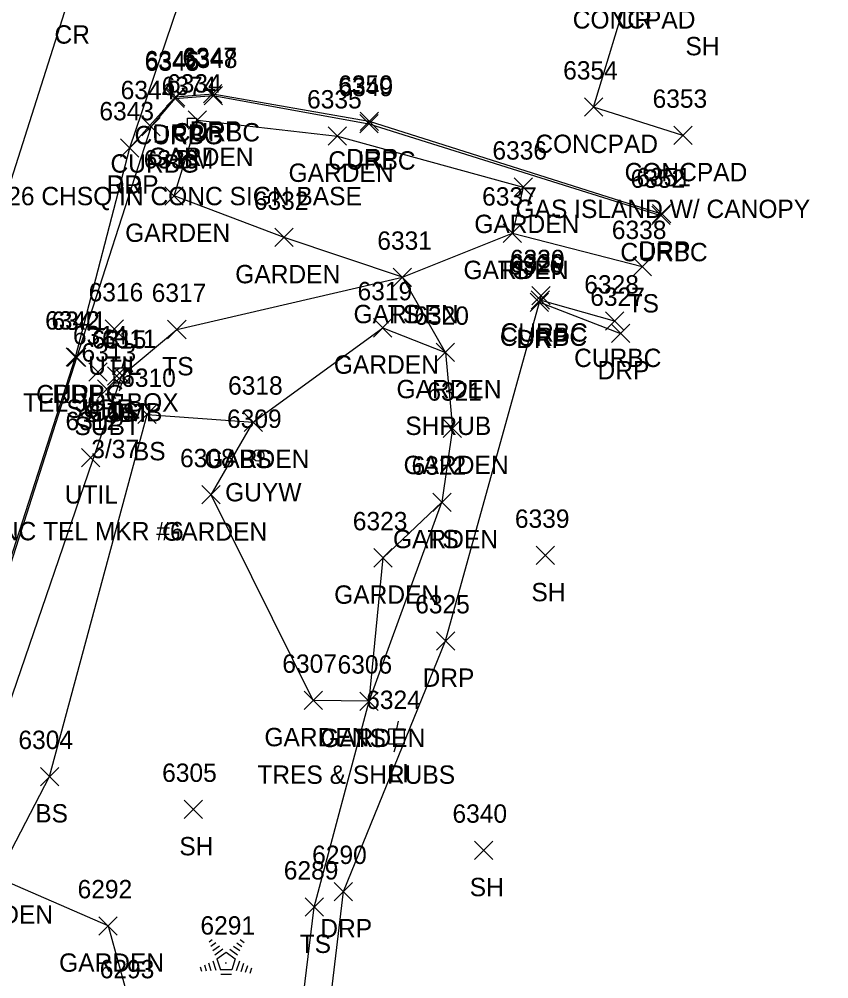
# Model space of a CAD drawing. Extents: x 1462089 to 1464015, y 730534 to 736144.
# Drawn here: x 1462589.3 to 1462677.5, y 731191.6 to 731296.2 of the extents above; entities that cross this region are included whole.
import ezdxf

# ---------------------------------------------------------------- set-up
doc = ezdxf.new("R2010")
doc.units = 0
for name, color, linetype in [('C_A', 7, 'Continuous'), ('C_C', 7, 'Continuous'), ('C_I', 7, 'Continuous'), ('CPBM', 7, 'Continuous'), ('L_A', 7, 'Continuous'), ('L_C', 7, 'Continuous'), ('L_I', 7, 'Continuous'), ('L_TIC', 7, 'Continuous'), ('LAPB', 7, 'Continuous'), ('LELB', 7, 'Continuous'), ('LS', 7, 'Continuous'), ('LTC', 7, 'Continuous'), ('P_A', 7, 'Continuous'), ('P_I', 7, 'Continuous'), ('P_TIC', 7, 'Continuous'), ('PET', 7, 'Continuous'), ('PRC', 7, 'Continuous'), ('R_A', 7, 'Continuous'), ('R_I', 7, 'Continuous'), ('R_TIC', 7, 'Continuous'), ('RC', 7, 'Continuous'), ('RDP', 7, 'Continuous'), ('U_A', 7, 'Continuous'), ('U_C', 7, 'Continuous'), ('U_I', 7, 'Continuous'), ('U_TIC', 7, 'Continuous'), ('UDEFAULT', 7, 'Continuous'), ('ULP', 7, 'Continuous'), ('UP', 7, 'Continuous'), ('UPGW', 7, 'Continuous')]:
    doc.layers.add(name, color=color, linetype=linetype)

msp = doc.modelspace()

# ---------------------------------------------------------------- linework, layer by layer
at = {"layer": 'CPBM'}
for p, q in [((1462607.61, 731284.39), (1462607.61, 731285.39)), ((1462607.61, 731285.39), (1462608.61, 731285.39)), ((1462608.11, 731284.89), (1462608.11, 731284.89)), ((1462608.11, 731284.89), (1462608.11, 731284.89)), ((1462608.61, 731285.39), (1462608.61, 731284.39)), ((1462608.61, 731284.39), (1462607.61, 731284.39))]:
    msp.add_line(p, q, dxfattribs=at)
at = {"layer": 'L_TIC'}
for points in [[(1462650.86, 731285.58), (1462652.86, 731287.58)], [(1462652.86, 731285.58), (1462650.86, 731287.58)], [(1462607.7, 731284.16), (1462609.7, 731286.16)], [(1462609.7, 731284.16), (1462607.7, 731286.16)], [(1462622.96, 731282.43), (1462624.96, 731284.43)], [(1462624.96, 731282.43), (1462622.96, 731284.43)], [(1462660.6, 731282.5), (1462662.6, 731284.5)], [(1462662.6, 731282.5), (1462660.6, 731284.5)], [(1462643.2, 731276.86), (1462645.2, 731278.86)], [(1462645.2, 731276.86), (1462643.2, 731278.86)], [(1462605.16, 731275.9), (1462607.16, 731277.9)], [(1462607.16, 731275.9), (1462605.16, 731277.9)], [(1462617.15, 731271.39), (1462619.15, 731273.39)], [(1462619.15, 731271.39), (1462617.15, 731273.39)], [(1462642.02, 731271.85), (1462644.02, 731273.85)], [(1462644.02, 731271.85), (1462642.02, 731273.85)], [(1462642.02, 731271.85), (1462644.02, 731273.85)], [(1462644.02, 731271.85), (1462642.02, 731273.85)], [(1462656.16, 731268.21), (1462658.16, 731270.21)], [(1462658.16, 731268.21), (1462656.16, 731270.21)], [(1462630.04, 731267.04), (1462632.04, 731269.04)], [(1462632.04, 731267.04), (1462630.04, 731269.04)], [(1462630.04, 731267.04), (1462632.04, 731269.04)], [(1462632.04, 731267.04), (1462630.04, 731269.04)], [(1462605.46, 731261.36), (1462607.46, 731263.36)], [(1462607.46, 731261.36), (1462605.46, 731263.36)], [(1462627.9, 731261.54), (1462629.9, 731263.54)], [(1462629.9, 731261.54), (1462627.9, 731263.54)], [(1462634.72, 731258.87), (1462636.72, 731260.87)], [(1462636.72, 731258.87), (1462634.72, 731260.87)], [(1462634.72, 731258.87), (1462636.72, 731260.87)], [(1462636.72, 731258.87), (1462634.72, 731260.87)], [(1462599.48, 731256.35), (1462601.48, 731258.35)], [(1462601.48, 731256.35), (1462599.48, 731258.35)], [(1462602.22, 731252.11), (1462604.22, 731254.11)], [(1462604.22, 731252.11), (1462602.22, 731254.11)], [(1462613.78, 731251.26), (1462615.78, 731253.26)], [(1462615.78, 731251.26), (1462613.78, 731253.26)], [(1462613.78, 731251.26), (1462615.78, 731253.26)], [(1462615.78, 731251.26), (1462613.78, 731253.26)], [(1462635.49, 731250.61), (1462637.49, 731252.61)], [(1462637.49, 731250.61), (1462635.49, 731252.61)], [(1462609.19, 731243.36), (1462611.19, 731245.36)], [(1462611.19, 731243.36), (1462609.19, 731245.36)], [(1462634.34, 731242.54), (1462636.34, 731244.54)], [(1462636.34, 731242.54), (1462634.34, 731244.54)], [(1462634.34, 731242.54), (1462636.34, 731244.54)], [(1462636.34, 731242.54), (1462634.34, 731244.54)], [(1462645.6, 731236.76), (1462647.6, 731238.76)], [(1462647.6, 731236.76), (1462645.6, 731238.76)], [(1462627.93, 731236.49), (1462629.93, 731238.49)], [(1462629.93, 731236.49), (1462627.93, 731238.49)], [(1462627.93, 731236.49), (1462629.93, 731238.49)], [(1462629.93, 731236.49), (1462627.93, 731238.49)], [(1462620.33, 731220.97), (1462622.33, 731222.97)], [(1462622.33, 731220.97), (1462620.33, 731222.97)], [(1462626.41, 731220.88), (1462628.41, 731222.88)], [(1462628.41, 731220.88), (1462626.41, 731222.88)], [(1462626.41, 731220.88), (1462628.41, 731222.88)], [(1462628.41, 731220.88), (1462626.41, 731222.88)], [(1462626.41, 731220.88), (1462628.41, 731222.88)], [(1462628.41, 731220.88), (1462626.41, 731222.88)], [(1462591.59, 731212.67), (1462593.59, 731214.67)], [(1462593.59, 731212.67), (1462591.59, 731214.67)], [(1462607.25, 731209.09), (1462609.25, 731211.09)], [(1462609.25, 731209.09), (1462607.25, 731211.09)], [(1462638.88, 731204.64), (1462640.88, 731206.64)], [(1462640.88, 731204.64), (1462638.88, 731206.64)], [(1462620.43, 731198.46), (1462622.43, 731200.46)], [(1462622.43, 731198.46), (1462620.43, 731200.46)], [(1462597.96, 731196.41), (1462599.96, 731198.41)], [(1462599.96, 731196.41), (1462597.96, 731198.41)], [(1462597.96, 731196.41), (1462599.96, 731198.41)], [(1462599.96, 731196.41), (1462597.96, 731198.41)]]:
    msp.add_lwpolyline(points, dxfattribs=at)
at = {"layer": 'LAPB'}
for points in [[(1462635.72, 731259.87), (1462631.04, 731268.04), (1462618.15, 731272.39), (1462606.16, 731276.9), (1462608.7, 731285.16), (1462623.96, 731283.43), (1462644.2, 731277.86), (1462643.02, 731272.85)], [(1462627.41, 731221.88), (1462621.33, 731221.97), (1462610.19, 731244.36), (1462614.78, 731252.26), (1462628.9, 731262.54), (1462635.72, 731259.87), (1462636.49, 731251.61), (1462635.34, 731243.54), (1462628.93, 731237.49)], [(1462627.41, 731221.88), (1462628.93, 731237.49)], [(1462598.96, 731197.41), (1462601.37, 731188.7), (1462600.5, 731184.17), (1462605.62, 731181.22), (1462604.99, 731174.08), (1462584.36, 731171.35), (1462575.11, 731176.24), (1462581.05, 731198.67), (1462586.86, 731202.66)], [(1462598.96, 731197.41), (1462586.86, 731202.66)]]:
    msp.add_lwpolyline(points, dxfattribs=at)
at = {"layer": 'LELB'}
for points in [[(1462581.05, 731198.67), (1462585.36, 731213.34), (1462600.48, 731257.35), (1462606.46, 731262.36), (1462631.04, 731268.04), (1462643.02, 731272.85), (1462657.16, 731269.21)], [(1462586.86, 731202.66), (1462592.59, 731213.67), (1462603.22, 731253.11), (1462614.78, 731252.26)], [(1462625.14, 731180.5), (1462619.08, 731180.37), (1462621.43, 731199.46), (1462627.41, 731221.88), (1462635.34, 731243.54)]]:
    msp.add_lwpolyline(points, dxfattribs=at)
at = {"layer": 'LS'}
msp.add_lwpolyline([(1462661.6, 731283.5), (1462651.86, 731286.58), (1462655.95, 731300.13), (1462661.92, 731320.67), (1462668.18, 731341.88)], dxfattribs=at)
at = {"layer": 'LTC'}
for p, q in [((1462609.97, 731195.67), (1462610.32, 731195.93)), ((1462613.37, 731195.91), (1462613.79, 731195.6)), ((1462610.18, 731195.2), (1462610.71, 731195.59)), ((1462610.39, 731194.74), (1462611.09, 731195.25)), ((1462610.6, 731194.27), (1462611.48, 731194.91)), ((1462612.25, 731194.86), (1462613.06, 731194.27)), ((1462612.63, 731195.21), (1462613.31, 731194.72)), ((1462613, 731195.56), (1462613.55, 731195.16)), ((1462610.82, 731193.82), (1462611.83, 731194.55)), ((1462610.82, 731193.82), (1462611.21, 731192.62)), ((1462611.83, 731194.55), (1462612.83, 731193.83)), ((1462612.83, 731193.83), (1462612.44, 731192.62)), ((1462609, 731192.95), (1462609.15, 731192.48)), ((1462609.46, 731193.16), (1462609.67, 731192.51)), ((1462609.91, 731193.38), (1462610.18, 731192.55)), ((1462610.37, 731193.6), (1462610.7, 731192.58)), ((1462613.27, 731193.55), (1462612.93, 731192.52)), ((1462613.71, 731193.3), (1462613.43, 731192.42)), ((1462614.16, 731193.05), (1462613.92, 731192.32)), ((1462614.6, 731192.8), (1462614.42, 731192.23)), ((1462612.44, 731192.62), (1462611.21, 731192.62)), ((1462612.4, 731192.12), (1462611.26, 731192.12))]:
    msp.add_line(p, q, dxfattribs=at)
at = {"layer": 'P_TIC'}
for points in [[(1462600.33, 731281.14), (1462602.33, 731283.14)], [(1462602.33, 731281.14), (1462600.33, 731283.14)], [(1462594.42, 731258.35), (1462596.42, 731260.35)], [(1462596.42, 731258.35), (1462594.42, 731260.35)]]:
    msp.add_lwpolyline(points, dxfattribs=at)
at = {"layer": 'PET'}
msp.add_lwpolyline([(1462581.47, 731216.16), (1462595.42, 731259.35), (1462601.33, 731282.14), (1462611.9, 731313.3), (1462617.75, 731332.74), (1462626.73, 731363.12), (1462635.96, 731395.2), (1462650.7, 731443.13), (1462658.25, 731467.85), (1462666.38, 731494.9), (1462678.49, 731533.96), (1462682, 731542.57), (1462703.33, 731606.12), (1462712.89, 731635.26), (1462724.51, 731674.81), (1462732.57, 731701.31), (1462734.12, 731706.18), (1462734.47, 731705.73), (1462745.24, 731743.48), (1462759.09, 731789.57)], dxfattribs=at)
at = {"layer": 'PRC'}
msp.add_lwpolyline([(1462793.02, 731947.65), (1462779.18, 731905.95), (1462772.13, 731874.55), (1462759.59, 731843.4), (1462745.8, 731796.52), (1462742.09, 731785.85), (1462729.2, 731739.31), (1462722.15, 731715.56), (1462711.04, 731679.92), (1462704.9, 731658.03), (1462690.28, 731612.58), (1462677.1, 731571.22), (1462663.07, 731525.56), (1462648.8, 731477.5), (1462634.52, 731430.68), (1462623.14, 731390.72), (1462610.92, 731351.23), (1462594.7, 731298.49), (1462575.73, 731238.98), (1462558.6, 731184.66), (1462539.6, 731135.54), (1462521.54, 731083.73), (1462509.35, 731045.03)], dxfattribs=at)
at = {"layer": 'R_TIC'}
for points in [[(1462609.37, 731287.04), (1462611.37, 731289.04)], [(1462611.37, 731287.04), (1462609.37, 731289.04)], [(1462609.42, 731286.84), (1462611.42, 731288.84)], [(1462611.42, 731286.84), (1462609.42, 731288.84)], [(1462605.27, 731286.53), (1462607.27, 731288.53)], [(1462607.27, 731286.53), (1462605.27, 731288.53)], [(1462605.27, 731286.53), (1462607.27, 731288.53)], [(1462607.27, 731286.53), (1462605.27, 731288.53)], [(1462605.32, 731286.69), (1462607.32, 731288.69)], [(1462607.32, 731286.69), (1462605.32, 731288.69)], [(1462626.38, 731283.77), (1462628.38, 731285.77)], [(1462628.38, 731283.77), (1462626.38, 731285.77)], [(1462626.43, 731284.03), (1462628.43, 731286.03)], [(1462628.43, 731284.03), (1462626.43, 731286.03)], [(1462602.65, 731283.44), (1462604.65, 731285.44)], [(1462604.65, 731283.44), (1462602.65, 731285.44)], [(1462600.33, 731281.14), (1462602.33, 731283.14)], [(1462602.33, 731281.14), (1462600.33, 731283.14)], [(1462658.2, 731273.79), (1462660.2, 731275.79)], [(1462660.2, 731273.79), (1462658.2, 731275.79)], [(1462658.27, 731273.96), (1462660.27, 731275.96)], [(1462660.27, 731273.96), (1462658.27, 731275.96)], [(1462645.15, 731265.04), (1462647.15, 731267.04)], [(1462647.15, 731265.04), (1462645.15, 731267.04)], [(1462644.96, 731264.33), (1462646.96, 731266.33)], [(1462646.96, 731264.33), (1462644.96, 731266.33)], [(1462645.06, 731264.57), (1462647.06, 731266.57)], [(1462647.06, 731264.57), (1462645.06, 731266.57)], [(1462653.16, 731262.27), (1462655.16, 731264.27)], [(1462655.16, 731262.27), (1462653.16, 731264.27)], [(1462653.81, 731260.93), (1462655.81, 731262.93)], [(1462655.81, 731260.93), (1462653.81, 731262.93)], [(1462594.55, 731258.32), (1462596.55, 731260.32)], [(1462596.55, 731258.32), (1462594.55, 731260.32)], [(1462634.74, 731227.44), (1462636.74, 731229.44)], [(1462636.74, 731227.44), (1462634.74, 731229.44)], [(1462623.6, 731200.15), (1462625.6, 731202.15)], [(1462625.6, 731200.15), (1462623.6, 731202.15)]]:
    msp.add_lwpolyline(points, dxfattribs=at)
at = {"layer": 'RC'}
for points in [[(1462606.27, 731287.53), (1462610.42, 731287.84), (1462627.38, 731284.77), (1462659.2, 731274.79)], [(1462581.73, 731216.18), (1462595.55, 731259.32), (1462603.65, 731284.44), (1462606.27, 731287.53)], [(1462654.16, 731263.27), (1462646.06, 731265.57), (1462646.15, 731266.04)]]:
    msp.add_lwpolyline(points, dxfattribs=at)
at = {"layer": 'RDP'}
for points in [[(1462601.33, 731282.14), (1462606.32, 731287.69), (1462610.37, 731288.04), (1462627.43, 731285.03), (1462659.27, 731274.96)], [(1462633.59, 731178.18), (1462625.4, 731180.6), (1462622.28, 731181.67), (1462624.6, 731201.15), (1462635.74, 731228.44), (1462645.96, 731265.33), (1462654.81, 731261.93)]]:
    msp.add_lwpolyline(points, dxfattribs=at)
at = {"layer": 'U_TIC'}
for points in [[(1462596.88, 731256.74), (1462598.88, 731258.74)], [(1462598.88, 731256.74), (1462596.88, 731258.74)], [(1462598.92, 731256.28), (1462600.92, 731258.28)], [(1462600.92, 731256.28), (1462598.92, 731258.28)], [(1462597.81, 731254.86), (1462599.81, 731256.86)], [(1462599.81, 731254.86), (1462597.81, 731256.86)]]:
    msp.add_lwpolyline(points, dxfattribs=at)
at = {"layer": 'UDEFAULT'}
for points in [[(1462598.64, 731261.42), (1462600.64, 731263.42)], [(1462600.64, 731261.42), (1462598.64, 731263.42)], [(1462596.07, 731247.4), (1462598.07, 731249.4)], [(1462598.07, 731247.4), (1462596.07, 731249.4)]]:
    msp.add_lwpolyline(points, dxfattribs=at)
at = {"layer": 'ULP'}
for p, q in [((1462629.57, 731217.2), (1462629.57, 731218.87)), ((1462629.57, 731218.87), (1462631.23, 731218.87)), ((1462630.57, 731219.7), (1462630.4, 731218.87)), ((1462631.23, 731218.87), (1462631.23, 731217.2)), ((1462630.4, 731218.03), (1462630.4, 731218.03)), ((1462631.23, 731217.2), (1462629.57, 731217.2)), ((1462630.15, 731216.37), (1462630.4, 731217.2))]:
    msp.add_line(p, q, dxfattribs=at)
at = {"layer": 'UP'}
for p, q in [((1462600.73, 731259.02), (1462600.48, 731258.18)), ((1462599.64, 731256.52), (1462599.64, 731258.18)), ((1462599.64, 731258.18), (1462601.31, 731258.18)), ((1462601.31, 731258.18), (1462601.31, 731256.52)), ((1462601.31, 731256.52), (1462599.64, 731256.52)), ((1462600.23, 731255.68), (1462600.48, 731256.52)), ((1462600.48, 731257.35), (1462600.48, 731257.35))]:
    msp.add_line(p, q, dxfattribs=at)
msp.add_circle((1462600.48, 731257.35), 0.833, dxfattribs=at)
at = {"layer": 'UPGW'}
for radius in [0.625, 0.0833]:
    msp.add_circle((1462615.32, 731248.64), radius, dxfattribs=at)

# ---------------------------------------------------------------- texts
at = {"layer": 'C_A'}
msp.add_text('BM', height=2, dxfattribs=at).set_placement((1462606.42, 731279.89))
at = {"layer": 'C_C'}
msp.add_text('BM26 CHSQ IN CONC SIGN BASE', height=2, dxfattribs=at).set_placement((1462583.97, 731275.89))
at = {"layer": 'C_I'}
msp.add_text('6374', height=2, dxfattribs=at).set_placement((1462604.8, 731287.89))
at = {"layer": 'L_A'}
for s, p in [('CONCPAD', (1462649.59, 731295.13)), ('SH', (1462661.87, 731292.22)), ('CONCPAD', (1462645.51, 731281.58)), ('GARDEN', (1462603.37, 731280.16)), ('GARDEN', (1462618.63, 731278.43)), ('CONCPAD', (1462655.24, 731278.5)), ('GARDEN', (1462638.87, 731272.86)), ('GARDEN', (1462600.83, 731271.9)), ('GARDEN', (1462612.82, 731267.39)), ('GARDEN', (1462637.69, 731267.85)), ('TS', (1462641.43, 731267.85)), ('TS', (1462655.57, 731264.21)), ('GARDEN', (1462625.71, 731263.04)), ('TS', (1462629.45, 731263.04)), ('GARDEN', (1462623.57, 731257.54)), ('TS', (1462604.87, 731257.36)), ('GARDEN', (1462630.39, 731254.87)), ('GARDEN', (1462630.39, 731254.87)), ('TS', (1462598.88, 731252.35)), ('BS', (1462601.67, 731248.11)), ('GARDEN', (1462609.45, 731247.26)), ('BS', (1462613.22, 731247.26)), ('GARDEN', (1462631.16, 731246.61)), ('GARDEN', (1462604.86, 731239.36)), ('GARDEN', (1462630.01, 731238.54)), ('TS', (1462633.75, 731238.54)), ('GARDEN', (1462623.6, 731232.49)), ('GARDEN', (1462623.6, 731232.49)), ('SH', (1462645.09, 731232.76)), ('GARDEN', (1462616, 731216.97)), ('GARDEN', (1462622.08, 731216.88)), ('GARDEN', (1462622.08, 731216.88)), ('TS', (1462625.82, 731216.88)), ('BS', (1462591.03, 731208.67)), ('SH', (1462606.73, 731205.09)), ('SH', (1462638.37, 731200.64)), ('GARDEN', (1462581.53, 731197.66)), ('GARDEN', (1462581.53, 731197.66)), ('TS', (1462619.84, 731194.46)), ('GARDEN', (1462593.63, 731192.41)), ('GARDEN', (1462593.63, 731192.41))]:
    msp.add_text(s, height=2, dxfattribs=at).set_placement(p)
at = {"layer": 'L_C'}
for s, p in [('GAS ISLAND W/ CANOPY', (1462643.36, 731274.5)), ('SHRUB', (1462631.35, 731250.87)), ('SHRUB', (1462631.35, 731250.87)), ('TRES & SHRUBS', (1462615.23, 731212.88)), ('TRES & SHRUBS', (1462615.23, 731212.88))]:
    msp.add_text(s, height=2, dxfattribs=at).set_placement(p)
at = {"layer": 'L_I'}
for s, p in [('6354', (1462648.55, 731289.58)), ('6334', (1462605.39, 731288.16)), ('6335', (1462620.65, 731286.43)), ('6353', (1462658.29, 731286.5)), ('6336', (1462640.84, 731280.86)), ('6333', (1462602.86, 731279.9)), ('6332', (1462614.85, 731275.39)), ('6337', (1462639.72, 731275.85)), ('6337', (1462639.72, 731275.85)), ('6338', (1462653.85, 731272.21)), ('6331', (1462628.3, 731271.04)), ('6331', (1462628.3, 731271.04)), ('6317', (1462603.72, 731265.36)), ('6319', (1462626.15, 731265.54)), ('6320', (1462632.33, 731262.87)), ('6320', (1462632.33, 731262.87)), ('6311', (1462598.3, 731260.35)), ('6310', (1462600.4, 731256.11)), ('6318', (1462612.04, 731255.26)), ('6318', (1462612.04, 731255.26)), ('6321', (1462633.75, 731254.61)), ('6308', (1462606.81, 731247.36)), ('6322', (1462632.03, 731246.54)), ('6322', (1462632.03, 731246.54)), ('6323', (1462625.63, 731240.49)), ('6323', (1462625.63, 731240.49)), ('6339', (1462643.29, 731240.76)), ('6307', (1462617.95, 731224.97)), ('6306', (1462623.97, 731224.88)), ('6306', (1462623.97, 731224.88)), ('6306', (1462623.97, 731224.88)), ('6304', (1462589.2, 731216.67)), ('6305', (1462604.86, 731213.09)), ('6340', (1462636.49, 731208.64)), ('6289', (1462618.11, 731202.46)), ('6292', (1462595.65, 731200.41)), ('6292', (1462595.65, 731200.41)), ('6291', (1462609.03, 731196.46)), ('6293', (1462598.06, 731191.7))]:
    msp.add_text(s, height=2, dxfattribs=at).set_placement(p)
at = {"layer": 'LTC'}
msp.add_text('.', height=1.04, rotation=270, dxfattribs=at).set_placement((1462611.72, 731193.56))
at = {"layer": 'P_A'}
for s, p in [('CR', (1462654.38, 731295.13)), ('CR', (1462593.13, 731293.49)), ('RDP', (1462598.82, 731277.14)), ('RDP', (1462592.91, 731254.35))]:
    msp.add_text(s, height=2, dxfattribs=at).set_placement(p)
at = {"layer": 'P_I'}
for s, p in [('6343', (1462598.02, 731285.14)), ('6342', (1462592.11, 731262.35))]:
    msp.add_text(s, height=2, dxfattribs=at).set_placement(p)
at = {"layer": 'R_A'}
for s, p in [('DRP', (1462603.81, 731282.69)), ('CURBC', (1462606.01, 731282.84)), ('DRP', (1462607.86, 731283.04)), ('CURBG', (1462601.85, 731282.53)), ('CURBC', (1462601.85, 731282.53)), ('CURBC', (1462622.96, 731279.77)), ('DRP', (1462624.92, 731280.03)), ('CURBG', (1462599.23, 731279.44)), ('DRP', (1462598.82, 731277.14)), ('CURBC', (1462654.78, 731269.79)), ('DRP', (1462656.76, 731269.96)), ('CURBC', (1462641.73, 731261.04)), ('CURBC', (1462641.65, 731260.57)), ('DRP', (1462643.45, 731260.33)), ('CURBC', (1462649.74, 731258.27)), ('DRP', (1462652.29, 731256.93)), ('CURBG', (1462591.13, 731254.32)), ('DRP', (1462633.23, 731223.44)), ('DRP', (1462622.09, 731196.15))]:
    msp.add_text(s, height=2, dxfattribs=at).set_placement(p)
at = {"layer": 'R_I'}
for s, p in [('6347', (1462607.07, 731291.04)), ('6346', (1462602.96, 731290.69)), ('6345', (1462602.96, 731290.53)), ('6345', (1462602.96, 731290.53)), ('6348', (1462607.12, 731290.84)), ('6350', (1462624.04, 731288.03)), ('6344', (1462600.34, 731287.44)), ('6349', (1462624.07, 731287.77)), ('6343', (1462598.02, 731285.14)), ('6352', (1462655.89, 731277.79)), ('6351', (1462656.53, 731277.96)), ('6330', (1462642.75, 731269.04)), ('6326', (1462642.6, 731268.33)), ('6329', (1462642.75, 731268.57)), ('6328', (1462650.85, 731266.27)), ('6327', (1462651.5, 731264.93)), ('6341', (1462592.81, 731262.32)), ('6325', (1462632.43, 731231.44)), ('6290', (1462621.2, 731204.15))]:
    msp.add_text(s, height=2, dxfattribs=at).set_placement(p)
at = {"layer": 'U_A'}
for s, p in [('UTIL', (1462596.81, 731257.42)), ('SUBE', (1462594.42, 731252.74)), ('COMB', (1462596.86, 731252.35)), ('SUBT', (1462596.41, 731252.28)), ('SUBT', (1462595.3, 731250.86)), ('UTIL', (1462594.24, 731243.4)), ('GUYW', (1462611.72, 731243.64)), ('LI', (1462629.5, 731213.03))]:
    msp.add_text(s, height=2, dxfattribs=at).set_placement(p)
at = {"layer": 'U_C'}
for s, p in [('TEL JCT BOX', (1462589.71, 731253.42)), ('3/37', (1462597.14, 731248.35)), ('CONC TEL MKR #6', (1462583.27, 731239.4))]:
    msp.add_text(s, height=2, dxfattribs=at).set_placement(p)
at = {"layer": 'U_I'}
for s, p in [('6316', (1462596.85, 731265.42)), ('6314', (1462595.14, 731260.74)), ('6315', (1462597.18, 731260.28)), ('6311', (1462598.3, 731260.35)), ('6313', (1462596.07, 731258.86)), ('6312', (1462594.33, 731251.4)), ('6309', (1462611.93, 731251.64)), ('6324', (1462627.09, 731221.03))]:
    msp.add_text(s, height=2, dxfattribs=at).set_placement(p)

doc.saveas('drawing.dxf')
